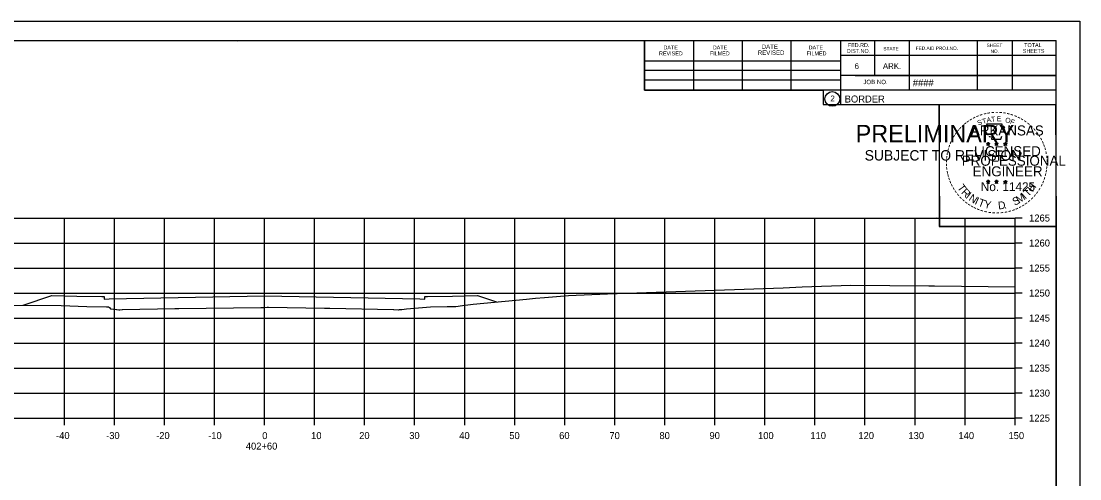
# Model space of a CAD drawing. Extents: x -70 to 701944, y -4 to 666871.
# Drawn here: x 669167.4 to 669379, y 661050.7 to 661142.2 of the extents above; entities that cross this region are included whole.
import ezdxf

# ---------------------------------------------------------------- set-up
doc = ezdxf.new("R2010")
doc.units = 0
for name, color, linetype in [('R_Axis', 7, 'Continuous'), ('R_Axis Annot', 7, 'Continuous'), ('R_Border', 7, 'Continuous'), ('R_Border PE', 7, 'Continuous'), ('R_Border Prem', 7, 'Continuous'), ('R_Exist Surface', 7, 'Continuous'), ('R_Fin Surface', 7, 'Continuous'), ('R_Grid', 7, 'Continuous'), ('R_No Plot', 7, 'Continuous')]:
    doc.layers.add(name, color=color, linetype=linetype)

msp = doc.modelspace()

# ---------------------------------------------------------------- linework, layer by layer
at = {"layer": 'R_Axis'}
for p, q in [((669366.07, 661062.85), (669366.07, 661102.85)), ((669367.47, 661102.85), (669366.07, 661102.85)), ((669367.47, 661097.85), (669366.07, 661097.85)), ((669367.47, 661092.85), (669366.07, 661092.85)), ((669367.47, 661087.85), (669366.07, 661087.85)), ((669367.47, 661082.85), (669366.07, 661082.85)), ((669367.47, 661077.85), (669366.07, 661077.85)), ((669367.47, 661072.85), (669366.07, 661072.85)), ((669367.47, 661067.85), (669366.07, 661067.85)), ((669066.07, 661062.85), (669366.07, 661062.85)), ((669176.07, 661061.45), (669176.07, 661062.85)), ((669186.07, 661061.45), (669186.07, 661062.85)), ((669196.07, 661061.45), (669196.07, 661062.85)), ((669206.07, 661061.45), (669206.07, 661062.85)), ((669216.07, 661061.45), (669216.07, 661062.85)), ((669226.07, 661061.45), (669226.07, 661062.85)), ((669236.07, 661061.45), (669236.07, 661062.85)), ((669246.07, 661061.45), (669246.07, 661062.85)), ((669256.07, 661061.45), (669256.07, 661062.85)), ((669266.07, 661061.45), (669266.07, 661062.85)), ((669276.07, 661061.45), (669276.07, 661062.85)), ((669286.07, 661061.45), (669286.07, 661062.85)), ((669296.07, 661061.45), (669296.07, 661062.85)), ((669306.07, 661061.45), (669306.07, 661062.85)), ((669316.07, 661061.45), (669316.07, 661062.85)), ((669326.07, 661061.45), (669326.07, 661062.85)), ((669336.07, 661061.45), (669336.07, 661062.85)), ((669346.07, 661061.45), (669346.07, 661062.85)), ((669356.07, 661061.45), (669356.07, 661062.85)), ((669366.07, 661061.45), (669366.07, 661062.85)), ((669367.47, 661062.85), (669366.07, 661062.85))]:
    msp.add_line(p, q, dxfattribs=at)
at = {"layer": 'R_Border'}
for p, q in [((669058.07, 661138.31), (669374.25, 661138.31)), ((669210.59, 661138.05), (669210.59, 661138.05)), ((669210.59, 661138.05), (669210.59, 661138.05)), ((669291.99, 661128.43), (669291.99, 661138.31)), ((669301.85, 661128.43), (669301.85, 661138.11)), ((669311.61, 661128.43), (669311.61, 661138.11)), ((669321.29, 661128.43), (669321.29, 661138.11)), ((669331.15, 661138.31), (669331.15, 661125.51)), ((669337.99, 661138.31), (669337.99, 661131.37)), ((669344.93, 661138.31), (669344.93, 661128.43)), ((669358.51, 661138.31), (669358.51, 661128.43)), ((669365.45, 661138.31), (669365.45, 661128.43)), ((669374.25, 660932.85), (669374.25, 661138.31)), ((669374.25, 661135.37), (669331.15, 661135.37)), ((669374.25, 661135.39), (669374.25, 661135.39)), ((669291.99, 661134.29), (669331.15, 661134.29)), ((669291.99, 661132.43), (669331.15, 661132.43)), ((669374.25, 661131.37), (669331.15, 661131.37)), ((669334.11, 661131.37), (669374.25, 661131.37)), ((669291.99, 661128.43), (669291.99, 661130.49)), ((669291.99, 661130.49), (669331.15, 661130.49)), ((669374.25, 661128.43), (669291.99, 661128.43)), ((669331.15, 661125.51), (669374.25, 661125.51))]:
    msp.add_line(p, q, dxfattribs=at)
msp.add_circle((669329.54, 661126.65), 1.47, dxfattribs=at)
at = {"layer": 'R_Border PE'}
for p, q in [((669360.34, 661117.76), (669360.69, 661117.65)), ((669360.34, 661117.76), (669360.59, 661117.72)), ((669360.34, 661117.76), (669360.57, 661117.64)), ((669360.47, 661117.36), (669360.69, 661117.65)), ((669360.47, 661117.36), (669360.6, 661117.6)), ((669360.47, 661117.36), (669360.68, 661117.57)), ((669360.69, 661118.02), (669360.65, 661117.77)), ((669360.9, 661117.36), (669360.68, 661117.57)), ((669360.69, 661117.65), (669360.69, 661118.02)), ((669360.69, 661118.02), (669360.74, 661117.77)), ((669361.03, 661117.76), (669360.69, 661117.65)), ((669360.9, 661117.36), (669360.69, 661117.65)), ((669361.03, 661117.76), (669360.75, 661117.72)), ((669360.9, 661117.36), (669360.76, 661117.65)), ((669361.03, 661117.76), (669360.83, 661117.66)), ((669362.01, 661117.76), (669362.36, 661117.65)), ((669362.01, 661117.76), (669362.26, 661117.72)), ((669362.01, 661117.76), (669362.24, 661117.64)), ((669362.14, 661117.36), (669362.36, 661117.65)), ((669362.14, 661117.36), (669362.27, 661117.6)), ((669362.14, 661117.36), (669362.35, 661117.57)), ((669362.36, 661118.02), (669362.32, 661117.77)), ((669362.57, 661117.36), (669362.35, 661117.57)), ((669362.36, 661117.65), (669362.36, 661118.02)), ((669362.36, 661118.02), (669362.41, 661117.77)), ((669362.7, 661117.76), (669362.36, 661117.65)), ((669362.57, 661117.36), (669362.36, 661117.65)), ((669362.7, 661117.76), (669362.42, 661117.72)), ((669362.57, 661117.36), (669362.43, 661117.65)), ((669362.7, 661117.76), (669362.5, 661117.66)), ((669363.77, 661117.75), (669364.12, 661117.64)), ((669363.77, 661117.75), (669364.02, 661117.71)), ((669363.77, 661117.75), (669364.01, 661117.63)), ((669363.9, 661117.34), (669364.12, 661117.64)), ((669363.9, 661117.34), (669364.03, 661117.59)), ((669363.9, 661117.34), (669364.12, 661117.56)), ((669364.12, 661118.01), (669364.08, 661117.75)), ((669364.12, 661117.64), (669364.12, 661118.01)), ((669364.12, 661118.01), (669364.17, 661117.76)), ((669364.47, 661117.75), (669364.12, 661117.64)), ((669364.33, 661117.34), (669364.12, 661117.64)), ((669364.33, 661117.34), (669364.12, 661117.56)), ((669364.47, 661117.75), (669364.18, 661117.7)), ((669364.33, 661117.34), (669364.2, 661117.64)), ((669364.47, 661117.75), (669364.26, 661117.65)), ((669360.33, 661110.19), (669360.68, 661110.08)), ((669360.33, 661110.19), (669360.59, 661110.15)), ((669360.33, 661110.19), (669360.57, 661110.07)), ((669360.47, 661109.78), (669360.68, 661110.08)), ((669360.47, 661109.78), (669360.59, 661110.03)), ((669360.47, 661109.78), (669360.68, 661110)), ((669360.68, 661110.45), (669360.64, 661110.19)), ((669360.68, 661110.08), (669360.68, 661110.45)), ((669360.68, 661110.45), (669360.73, 661110.2)), ((669361.03, 661110.19), (669360.68, 661110.08)), ((669360.9, 661109.78), (669360.68, 661110.08)), ((669360.9, 661109.78), (669360.68, 661110)), ((669361.03, 661110.19), (669360.74, 661110.14)), ((669360.9, 661109.78), (669360.76, 661110.07)), ((669361.03, 661110.19), (669360.83, 661110.09)), ((669362, 661110.19), (669362.35, 661110.08)), ((669362, 661110.19), (669362.26, 661110.15)), ((669362, 661110.19), (669362.24, 661110.07)), ((669362.14, 661109.78), (669362.35, 661110.08)), ((669362.14, 661109.78), (669362.26, 661110.03)), ((669362.14, 661109.78), (669362.35, 661110)), ((669362.35, 661110.45), (669362.31, 661110.19)), ((669362.35, 661110.08), (669362.35, 661110.45)), ((669362.35, 661110.45), (669362.4, 661110.2)), ((669362.7, 661110.19), (669362.35, 661110.08)), ((669362.56, 661109.78), (669362.35, 661110.08)), ((669362.56, 661109.78), (669362.35, 661110)), ((669362.7, 661110.19), (669362.41, 661110.14)), ((669362.56, 661109.78), (669362.43, 661110.07)), ((669362.7, 661110.19), (669362.49, 661110.09)), ((669363.77, 661110.18), (669364.12, 661110.07)), ((669363.77, 661110.18), (669364.02, 661110.14)), ((669363.77, 661110.18), (669364.01, 661110.06)), ((669363.9, 661109.77), (669364.12, 661110.07)), ((669363.9, 661109.77), (669364.03, 661110.02)), ((669363.9, 661109.77), (669364.12, 661109.99)), ((669364.12, 661110.44), (669364.08, 661110.18)), ((669364.12, 661110.07), (669364.12, 661110.44)), ((669364.12, 661110.44), (669364.17, 661110.19)), ((669364.47, 661110.18), (669364.12, 661110.07)), ((669364.33, 661109.77), (669364.12, 661110.07)), ((669364.33, 661109.77), (669364.12, 661109.99)), ((669364.47, 661110.18), (669364.18, 661110.13)), ((669364.33, 661109.77), (669364.19, 661110.06)), ((669364.47, 661110.18), (669364.26, 661110.08))]:
    msp.add_line(p, q, dxfattribs=at)
for points in [[(669360.38, 661121.64), (669360.65, 661120.82)], [(669363.89, 661120.72), (669364.03, 661121), (669363.35, 661120.98), (669363.49, 661121.64), (669360.38, 661121.64)], [(669360.87, 661119.22), (669360.87, 661119.13), (669361.43, 661119.11), (669361.38, 661118.64), (669363.25, 661118.64), (669363.45, 661119.18)], [(669360.69, 661118.02), (669360.9, 661117.36), (669360.34, 661117.76), (669361.03, 661117.76), (669360.47, 661117.36), (669360.69, 661118.02)], [(669362.36, 661118.02), (669362.57, 661117.36), (669362.01, 661117.76), (669362.7, 661117.76), (669362.14, 661117.36), (669362.36, 661118.02)], [(669364.12, 661118.01), (669364.33, 661117.34), (669363.77, 661117.75), (669364.47, 661117.75), (669363.9, 661117.34), (669364.12, 661118.01)], [(669360.68, 661110.45), (669360.9, 661109.78), (669360.33, 661110.19), (669361.03, 661110.19), (669360.47, 661109.78), (669360.68, 661110.45)], [(669362.35, 661110.45), (669362.56, 661109.78), (669362, 661110.19), (669362.7, 661110.19), (669362.14, 661109.78), (669362.35, 661110.45)], [(669364.12, 661110.44), (669364.33, 661109.77), (669363.77, 661110.18), (669364.47, 661110.18), (669363.9, 661109.77), (669364.12, 661110.44)]]:
    msp.add_lwpolyline(points, dxfattribs=at)
for centre, radius in [((669360.69, 661117.65), 0.172), ((669360.69, 661117.65), 0.145), ((669360.69, 661117.65), 0.116), ((669360.69, 661117.65), 0.0991), ((669360.69, 661117.65), 0.0747), ((669360.69, 661117.65), 0.0495), ((669360.69, 661117.65), 0.0296), ((669362.36, 661117.65), 0.172), ((669362.36, 661117.65), 0.145), ((669362.36, 661117.65), 0.116), ((669362.36, 661117.65), 0.0991), ((669362.36, 661117.65), 0.0747), ((669362.36, 661117.65), 0.0495), ((669362.36, 661117.65), 0.0296), ((669364.12, 661117.64), 0.172), ((669364.12, 661117.64), 0.145), ((669364.12, 661117.64), 0.116), ((669364.12, 661117.64), 0.0991), ((669364.12, 661117.64), 0.0747), ((669364.12, 661117.64), 0.0495), ((669364.12, 661117.64), 0.0296), ((669360.68, 661110.08), 0.172), ((669360.68, 661110.08), 0.145), ((669360.68, 661110.08), 0.116), ((669360.68, 661110.08), 0.0991), ((669360.68, 661110.08), 0.0747), ((669360.68, 661110.08), 0.0495), ((669360.68, 661110.08), 0.0296), ((669362.35, 661110.08), 0.172), ((669362.35, 661110.08), 0.145), ((669362.35, 661110.08), 0.116), ((669362.35, 661110.08), 0.0991), ((669362.35, 661110.08), 0.0747), ((669362.35, 661110.08), 0.0495), ((669362.35, 661110.08), 0.0296), ((669364.12, 661110.07), 0.172), ((669364.12, 661110.07), 0.145), ((669364.12, 661110.07), 0.116), ((669364.12, 661110.07), 0.0991), ((669364.12, 661110.07), 0.0747), ((669364.12, 661110.07), 0.0495), ((669364.12, 661110.07), 0.0296)]:
    msp.add_circle(centre, radius, dxfattribs=at)
at = {"layer": 'R_Exist Surface'}
msp.add_lwpolyline([(669165.5, 661085.45), (669175.45, 661085.39), (669180.58, 661085.18), (669184.49, 661085.09), (669184.64, 661085.09), (669184.9, 661085.08), (669185.06, 661084.95), (669185.31, 661084.69), (669186.5, 661084.56), (669186.55, 661084.56), (669186.97, 661084.5), (669187.07, 661084.5), (669187.18, 661084.51), (669187.63, 661084.53), (669187.72, 661084.53), (669198.12, 661084.76), (669198.92, 661084.78), (669215.36, 661084.98), (669215.72, 661084.99), (669215.84, 661084.99), (669215.86, 661084.99), (669216.63, 661085.01), (669216.86, 661085.01), (669228.06, 661084.84), (669228.43, 661084.84), (669229.12, 661084.82), (669241.82, 661084.56), (669241.88, 661084.56), (669242.75, 661084.52), (669242.85, 661084.52), (669243.02, 661084.54), (669243.15, 661084.55), (669243.52, 661084.59), (669244.44, 661084.68), (669249.21, 661085.12), (669252.59, 661085.15), (669254.3, 661085.17), (669255.63, 661085.38), (669257.74, 661085.61), (669268.41, 661086.63), (669270.21, 661086.81), (669272.02, 661086.97), (669276.85, 661087.33), (669284.59, 661087.68), (669292.43, 661087.99), (669319.7, 661088.92), (669323.52, 661089.06), (669333.22, 661089.44), (669348.81, 661089.27), (669349.98, 661089.27), (669366.07, 661089.09)], dxfattribs=at)
at = {"layer": 'R_Fin Surface'}
msp.add_lwpolyline([(669167.83, 661085.44), (669173.54, 661087.34), (669178.54, 661087.24), (669183.54, 661087.14), (669184.04, 661087.14), (669184.05, 661086.64), (669185.05, 661086.66), (669216.07, 661087.28), (669247.1, 661086.66), (669248.1, 661086.64), (669248.11, 661087.14), (669248.61, 661087.14), (669253.61, 661087.24), (669258.61, 661087.34), (669262.45, 661086.06)], dxfattribs=at)
at = {"layer": 'R_Grid'}
for p, q in [((669066.07, 661102.85), (669366.07, 661102.85)), ((669176.07, 661062.85), (669176.07, 661102.85)), ((669186.07, 661062.85), (669186.07, 661102.85)), ((669196.07, 661062.85), (669196.07, 661102.85)), ((669206.07, 661062.85), (669206.07, 661102.85)), ((669216.07, 661062.85), (669216.07, 661102.85)), ((669226.07, 661062.85), (669226.07, 661102.85)), ((669236.07, 661062.85), (669236.07, 661102.85)), ((669246.07, 661062.85), (669246.07, 661102.85)), ((669256.07, 661062.85), (669256.07, 661102.85)), ((669266.07, 661062.85), (669266.07, 661102.85)), ((669276.07, 661062.85), (669276.07, 661102.85)), ((669286.07, 661062.85), (669286.07, 661102.85)), ((669296.07, 661062.85), (669296.07, 661102.85)), ((669306.07, 661062.85), (669306.07, 661102.85)), ((669316.07, 661062.85), (669316.07, 661102.85)), ((669326.07, 661062.85), (669326.07, 661102.85)), ((669336.07, 661062.85), (669336.07, 661102.85)), ((669346.07, 661062.85), (669346.07, 661102.85)), ((669356.07, 661062.85), (669356.07, 661102.85)), ((669366.07, 661062.85), (669366.07, 661102.85)), ((669066.07, 661097.85), (669366.07, 661097.85)), ((669066.07, 661092.85), (669366.07, 661092.85)), ((669066.07, 661087.85), (669366.07, 661087.85)), ((669066.07, 661082.85), (669366.07, 661082.85)), ((669066.07, 661077.85), (669366.07, 661077.85)), ((669066.07, 661072.85), (669366.07, 661072.85)), ((669066.07, 661067.85), (669366.07, 661067.85)), ((669066.07, 661062.85), (669366.07, 661062.85))]:
    msp.add_line(p, q, dxfattribs=at)
at = {"layer": 'R_No Plot'}
for p, q in [((669045.67, 661142.2), (669379, 661142.2)), ((669350.29, 661103.05), (669350.29, 661103.05))]:
    msp.add_line(p, q, dxfattribs=at)
for points in [[(669045.66, 661142.2), (669379, 661142.2), (669379, 660928.87), (669045.66, 660928.87)], [(669291.99, 661138.31), (669291.99, 661128.43), (669327.72, 661128.43), (669327.72, 661125.51), (669350.92, 661125.51), (669350.92, 661101.18), (669374.25, 661101.18), (669374.25, 660932.85), (669058.07, 660932.85), (669058.07, 661138.31)], [(669350.92, 661125.51), (669374.13, 661125.51), (669374.25, 661101.18), (669351.04, 661101.18)]]:
    msp.add_lwpolyline(points, close=True, dxfattribs=at)

# ---------------------------------------------------------------- texts
at = {"layer": 'R_Axis Annot'}
for s, p in [('1265', (669368.87, 661102.15)), ('1260', (669368.87, 661097.15)), ('1255', (669368.87, 661092.15)), ('1250', (669368.87, 661087.15)), ('1245', (669368.87, 661082.15)), ('1240', (669368.87, 661077.15)), ('1235', (669368.87, 661072.15)), ('1230', (669368.87, 661067.15)), ('1225', (669368.87, 661062.15)), ('-40', (669174.41, 661058.65)), ('-30', (669184.41, 661058.65)), ('-20', (669194.41, 661058.65)), ('-10', (669204.81, 661058.65)), ('0', (669215.61, 661058.65)), ('10', (669225.38, 661058.65)), ('20', (669234.99, 661058.65)), ('30', (669244.99, 661058.65)), ('40', (669254.99, 661058.65)), ('50', (669264.99, 661058.65)), ('60', (669274.95, 661058.65)), ('70', (669284.99, 661058.65)), ('80', (669294.99, 661058.65)), ('90', (669304.99, 661058.65)), ('100', (669314.7, 661058.65)), ('110', (669325.15, 661058.65)), ('120', (669334.75, 661058.65)), ('130', (669344.75, 661058.65)), ('140', (669354.75, 661058.65)), ('150', (669364.75, 661058.65)), ('402+60', (669212.33, 661056.55))]:
    msp.add_text(s, height=1.4, dxfattribs=at).set_placement(p)
at = {"layer": 'R_Border'}
for s, height, p in [('DATE', 0.782, (669295.79, 661136.55)), ('DATE', 0.782, (669305.65, 661136.55)), ('DATE', 0.879, (669315.43, 661136.65)), ('DATE', 0.782, (669324.81, 661136.55)), ('FED.RD.', 0.782, (669332.63, 661137.03)), ('SHEET', 0.684, (669360.37, 661137.03)), ('TOTAL', 0.782, (669367.89, 661137.03)), ('REVISED', 0.782, (669294.91, 661135.37)), ('FILMED', 0.782, (669305.07, 661135.37)), ('REVISED', 0.879, (669314.65, 661135.47)), ('FILMED', 0.782, (669324.41, 661135.37)), ('DIST.NO.', 0.782, (669332.43, 661135.85)), ('STATE', 0.684, (669339.75, 661136.35)), ('FED.AID PROJ.NO.', 0.684, (669346.21, 661136.45)), ('NO.', 0.684, (669361.15, 661135.85)), ('SHEETS', 0.782, (669367.61, 661135.85)), ('6', 1.17, (669333.99, 661132.63)), ('ARK.', 1.172, (669339.65, 661132.63)), ('JOB NO.', 0.879, (669335.75, 661129.61)), ('####', 1.4, (669345.63, 661129.17)), ('2', 1.17, (669329.16, 661126.16)), ('BORDER', 1.4, (669332.02, 661125.94))]:
    msp.add_text(s, height=height, rotation=360, dxfattribs=at).set_placement(p)
at = {"layer": 'R_Border PE'}
for s, height, rotation, p in [('-', 1.6, 36.2317, (669356.68, 661121.42)), ('-', 1.6, 34.0636, (669357.26, 661121.81)), ('-', 1.6, 28.7918, (669357.86, 661122.18)), ('-', 1.6, 24.3072, (669358.49, 661122.5)), ('S', 1, 21.594, (669358.73, 661121.32)), ('-', 1.6, 19.1761, (669359.13, 661122.77)), ('T', 1, 16.4036, (669359.65, 661121.65)), ('-', 1.6, 13.6301, (669359.88, 661123.01)), ('A', 1, 11.2132, (669360.47, 661121.9)), ('-', 1.6, 10.2193, (669360.55, 661123.17)), ('T', 1, 6.0228, (669361.32, 661122.07)), ('-', 1.6, 5.8968, (669361.28, 661123.28)), ('-', 1.6, 0.1862, (669362.06, 661123.35)), ('E', 1, 0.8323, (669362.43, 661122.18)), ('-', 1.6, 357.743, (669362.78, 661123.34)), ('-', 1.6, 352.1617, (669363.52, 661123.29)), ('O', 1, 350.4515, (669364.03, 661121.97)), ('-', 1.6, 347.2049, (669364.24, 661123.17)), ('F', 1, 340.0707, (669364.99, 661121.74)), ('-', 1.6, 342.3362, (669364.88, 661123.02)), ('-', 1.6, 337.8551, (669365.61, 661122.79)), ('-', 1.6, 334.1211, (669366.24, 661122.52)), ('-', 1.6, 329.6409, (669366.82, 661122.24)), ('-', 1.6, 325.8627, (669367.46, 661121.88)), ('-', 1.6, 50.6142, (669354.92, 661119.66)), ('-', 1.6, 48.423, (669355.33, 661120.15)), ('-', 1.6, 42.9622, (669355.78, 661120.62)), ('-', 1.6, 38.9507, (669356.21, 661121.04)), ('ARKANSAS', 2, 360, (669357.23, 661119.35)), ('-', 1.6, 320.5297, (669368.07, 661121.45)), ('-', 1.6, 315.5786, (669368.67, 661120.96)), ('-', 1.6, 309.8797, (669369.24, 661120.41)), ('-', 1.6, 67.7743, (669353.61, 661117.34)), ('-', 1.6, 62.8713, (669353.87, 661117.95)), ('-', 1.6, 58.0706, (669354.19, 661118.57)), ('-', 1.6, 54.2325, (669354.51, 661119.09)), ('-', 1.6, 306.6522, (669369.77, 661119.81)), ('-', 1.4, 303.6753, (669370.25, 661119.24)), ('-', 1.6, 299.6684, (669370.57, 661118.64)), ('-', 1.6, 294.6628, (669370.9, 661118.03)), ('-', 1.6, 81.2013, (669353.07, 661115.28)), ('-', 1.6, 75.461, (669353.2, 661116)), ('-', 1.6, 72.3945, (669353.4, 661116.71)), ('LICENSED', 2, 360, (669357.83, 661115.21)), ('DWB', 0.01, 360, (669360.67, 661117.65)), ('DWB', 0.01, 360, (669362.34, 661117.65)), ('DWB', 0.01, 360, (669364.11, 661117.64)), ('-', 1.6, 290.5728, (669371.15, 661117.45)), ('-', 1.6, 285.1233, (669371.39, 661116.87)), ('-', 1.6, 280.5493, (669371.59, 661116.13)), ('-', 1.6, 89.0622, (669352.97, 661113.89)), ('-', 1.6, 85.1863, (669352.99, 661114.59)), ('PROFESSIONAL', 2, 360, (669355.41, 661113.3)), ('-', 1.6, 276.5962, (669371.75, 661115.36)), ('-', 1.6, 274.3301, (669371.81, 661114.64)), ('-', 1.6, 269.9407, (669371.84, 661114)), ('-', 1.6, 94.1959, (669353, 661113.17)), ('-', 1.6, 98.9479, (669353.07, 661112.5)), ('-', 1.6, 101.7149, (669353.21, 661111.77)), ('ENGINEER', 2, 360, (669357.59, 661111.18)), ('-', 1.6, 255.7626, (669371.64, 661112.01)), ('-', 1.6, 260.9953, (669371.75, 661112.68)), ('-', 1.6, 263.5172, (669371.82, 661113.34)), ('-', 1.6, 105.4578, (669353.37, 661111.17)), ('-', 1.6, 109.0874, (669353.58, 661110.54)), ('-', 1.6, 114.0643, (669353.84, 661109.94)), ('-', 1.6, 115.7289, (669354.14, 661109.33)), ('T', 1.54, 306.0406, (669354.44, 661108.92)), ('No. 11425', 1.757, 360, (669359.22, 661108.23)), ('DWB', 0.01, 360, (669360.67, 661110.08)), ('DWB', 0.01, 360, (669362.34, 661110.08)), ('DWB', 0.01, 360, (669364.11, 661110.07)), ('H', 1.54, 54.6088, (669369.56, 661107.95)), ('-', 1.6, 244.6197, (669370.98, 661109.98)), ('-', 1.6, 247.8887, (669371.24, 661110.61)), ('-', 1.6, 252.8681, (669371.46, 661111.29)), ('-', 1.6, 120.4471, (669354.5, 661108.74)), ('-', 1.6, 125.8934, (669354.9, 661108.18)), ('-', 1.6, 130.7181, (669355.37, 661107.63)), ('R', 1.54, 314.005, (669355.2, 661107.87)), ('I', 1.54, 321.9694, (669356.1, 661106.94)), ('N', 1.54, 326.5002, (669356.67, 661106.47)), ('M', 1.54, 32.6563, (669366.83, 661105.69)), ('I', 1.54, 42.1136, (669368.11, 661106.53)), ('T', 1.54, 46.6444, (669368.67, 661107.01)), ('-', 1.6, 231.2538, (669369.75, 661108.01)), ('-', 1.6, 233.8452, (669370.18, 661108.58)), ('-', 1.6, 239.0712, (669370.58, 661109.23)), ('-', 1.6, 134.2238, (669355.88, 661107.08)), ('-', 1.6, 138.9338, (669356.41, 661106.62)), ('-', 1.6, 144.6463, (669356.96, 661106.21)), ('-', 1.6, 148.0898, (669357.52, 661105.84)), ('I', 1.54, 335.3603, (669357.88, 661105.68)), ('T', 1.54, 339.8912, (669358.54, 661105.35)), ('Y', 1.54, 347.8556, (669359.76, 661104.91)), ('D', 1.54, 6.3969, (669362.74, 661104.55)), ('S', 1.54, 26.9312, (669365.99, 661105.28)), ('-', 1.6, 212.2491, (669367.67, 661106.08)), ('-', 1.6, 215.7363, (669368.2, 661106.47)), ('-', 1.6, 221.0851, (669368.75, 661106.94)), ('-', 1.6, 225.7653, (669369.27, 661107.45)), ('-', 1.6, 151.5704, (669358.1, 661105.52)), ('-', 1.6, 154.6002, (669358.63, 661105.27)), ('-', 1.6, 158.5612, (669359.25, 661105.02)), ('-', 1.6, 162.7983, (669359.94, 661104.8)), ('-', 1.6, 167.5555, (669360.65, 661104.64)), ('-', 1.6, 173.1155, (669361.42, 661104.53)), ('-', 1.6, 176.5183, (669362.17, 661104.48)), ('-', 1.6, 181.5918, (669362.92, 661104.49)), ('-', 1.6, 185.8167, (669363.72, 661104.57)), ('-', 1.6, 191.2858, (669364.46, 661104.7)), ('.', 1.54, 13.7642, (669363.93, 661104.68)), ('-', 1.6, 195.4743, (669365.19, 661104.9)), ('-', 1.6, 200.7184, (669365.87, 661105.14)), ('-', 1.6, 204.2516, (669366.49, 661105.42)), ('-', 1.6, 207.3568, (669367.11, 661105.74))]:
    msp.add_text(s, height=height, rotation=rotation, dxfattribs=at).set_placement(p)
at = {"layer": 'R_Border Prem'}
for s, height, p in [('PRELIMINARY', 3.5, (669334.2, 661117.97)), ('DWB', 0.01, (669334.95, 661119.82)), ('SUBJECT TO REVISION', 2.0751, (669336.01, 661114.34))]:
    msp.add_text(s, height=height, rotation=360, dxfattribs=at).set_placement(p)

doc.saveas('drawing.dxf')
